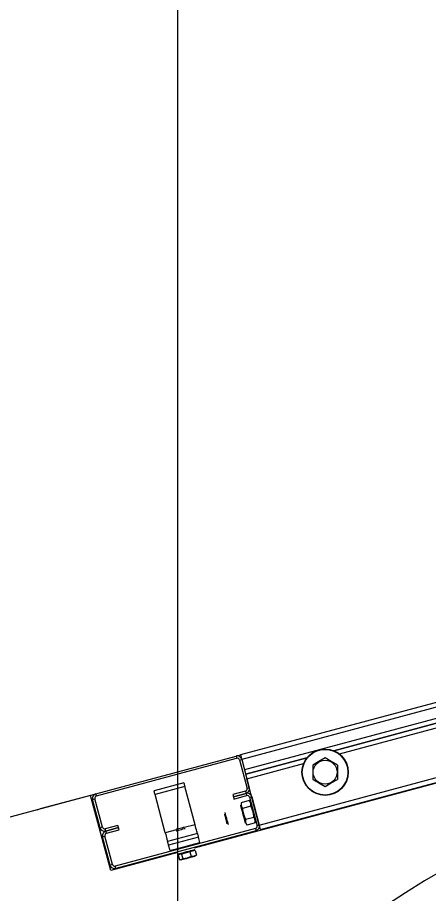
# Model space of a CAD drawing. Extents: x -264205 to -263659, y -1242401 to -1241986.
# Drawn here: x -263795.641 to -263795.388, y -1242163.535 to -1242162.997 of the extents above; entities that cross this region are included whole.
import ezdxf

# ---------------------------------------------------------------- set-up
doc = ezdxf.new("R2010")
doc.units = 0
doc.layers.add('HESCON_OSI_STAVBY_KFA', color=7, linetype='Continuous')
doc.layers.add('SITUACIA_DSP_2D', color=7, linetype='Continuous')

msp = doc.modelspace()

# ---------------------------------------------------------------- linework, layer by layer
at = {"layer": 'HESCON_OSI_STAVBY_KFA'}
msp.add_line((-263795.54279, -1242083.23724), (-263795.54279, -1242246.70724), dxfattribs=at)
at = {"layer": 'SITUACIA_DSP_2D'}
for p, q in [((-263795.12778, -1242163.34929), (-263795.50401, -1242163.4501)), ((-263795.12705, -1242163.35205), (-263795.50328, -1242163.45286)), ((-263795.12533, -1242163.35847), (-263795.50155, -1242163.45928)), ((-263795.44668, -1242163.44753), (-263795.17873, -1242163.37573)), ((-263795.17873, -1242163.37573), (-263795.44668, -1242163.44753)), ((-263795.44319, -1242163.44954), (-263795.18074, -1242163.37922)), ((-263795.0819, -1242163.38664), (-263795.53244, -1242163.50736)), ((-263795.49246, -1242163.49323), (-263795.11623, -1242163.39242)), ((-263795.49172, -1242163.49598), (-263795.11549, -1242163.39517)), ((-263795.59302, -1242163.47395), (-263795.50677, -1242163.45084)), ((-263795.59265, -1242163.47533), (-263795.5064, -1242163.45222)), ((-263795.50677, -1242163.45084), (-263795.50401, -1242163.4501)), ((-263795.50677, -1242163.45084), (-263795.5064, -1242163.45222)), ((-263795.50465, -1242163.45322), (-263795.50328, -1242163.45286)), ((-263795.50465, -1242163.45322), (-263795.49998, -1242163.47066)), ((-263795.50401, -1242163.4501), (-263795.504, -1242163.45016)), ((-263795.504, -1242163.45016), (-263795.50396, -1242163.45031)), ((-263795.50396, -1242163.45031), (-263795.50389, -1242163.45057)), ((-263795.50389, -1242163.45057), (-263795.5038, -1242163.45091)), ((-263795.5038, -1242163.45091), (-263795.50368, -1242163.45133)), ((-263795.50368, -1242163.45133), (-263795.50356, -1242163.4518)), ((-263795.50356, -1242163.4518), (-263795.50342, -1242163.45232)), ((-263795.50342, -1242163.45232), (-263795.50328, -1242163.45286)), ((-263795.50328, -1242163.45286), (-263795.50155, -1242163.45928)), ((-263795.50328, -1242163.45286), (-263795.4986, -1242163.47029)), ((-263795.50082, -1242163.46203), (-263795.46319, -1242163.45195)), ((-263795.46319, -1242163.45195), (-263795.50082, -1242163.46203)), ((-263795.45198, -1242163.45197), (-263795.45573, -1242163.45414)), ((-263795.44813, -1242163.4542), (-263795.45198, -1242163.45197)), ((-263795.50008, -1242163.46479), (-263795.46521, -1242163.45544)), ((-263795.45573, -1242163.45414), (-263795.45958, -1242163.45636)), ((-263795.45958, -1242163.45636), (-263795.45958, -1242163.46015)), ((-263795.44438, -1242163.45636), (-263795.44813, -1242163.4542)), ((-263795.44438, -1242163.45636), (-263795.44438, -1242163.46015)), ((-263795.49246, -1242163.49323), (-263795.50008, -1242163.46479)), ((-263795.45958, -1242163.46015), (-263795.45958, -1242163.46404)), ((-263795.45958, -1242163.46404), (-263795.45958, -1242163.46514)), ((-263795.44438, -1242163.46015), (-263795.44438, -1242163.46404)), ((-263795.44438, -1242163.46404), (-263795.44438, -1242163.46514)), ((-263795.53884, -1242163.4673), (-263795.5572, -1242163.47222)), ((-263795.53825, -1242163.46951), (-263795.55661, -1242163.47442)), ((-263795.53884, -1242163.4673), (-263795.53883, -1242163.46735)), ((-263795.53883, -1242163.46735), (-263795.5388, -1242163.46747)), ((-263795.5388, -1242163.46747), (-263795.53875, -1242163.46768)), ((-263795.53875, -1242163.46768), (-263795.53867, -1242163.46795)), ((-263795.53867, -1242163.46795), (-263795.53858, -1242163.46828)), ((-263795.53858, -1242163.46828), (-263795.53848, -1242163.46866)), ((-263795.53848, -1242163.46866), (-263795.53837, -1242163.46908)), ((-263795.53837, -1242163.46908), (-263795.53825, -1242163.46951)), ((-263795.53196, -1242163.493), (-263795.53825, -1242163.46951)), ((-263795.45958, -1242163.46514), (-263795.45584, -1242163.4673)), ((-263795.45584, -1242163.4673), (-263795.45198, -1242163.46953)), ((-263795.45198, -1242163.46953), (-263795.44824, -1242163.46736)), ((-263795.44824, -1242163.46736), (-263795.44438, -1242163.46514)), ((-263795.59623, -1242163.47508), (-263795.7849, -1242163.52564)), ((-263795.62707, -1242163.48308), (-263795.59302, -1242163.47395)), ((-263795.58389, -1242163.52115), (-263795.59623, -1242163.47508)), ((-263795.59265, -1242163.47533), (-263795.59302, -1242163.47395)), ((-263795.55719, -1242163.47226), (-263795.5572, -1242163.47222)), ((-263795.55715, -1242163.47239), (-263795.55719, -1242163.47226)), ((-263795.5571, -1242163.47259), (-263795.55715, -1242163.47239)), ((-263795.55702, -1242163.47287), (-263795.5571, -1242163.47259)), ((-263795.55694, -1242163.4732), (-263795.55702, -1242163.47287)), ((-263795.55683, -1242163.47358), (-263795.55694, -1242163.4732)), ((-263795.55672, -1242163.47399), (-263795.55683, -1242163.47358)), ((-263795.55661, -1242163.47442), (-263795.55672, -1242163.47399)), ((-263795.55031, -1242163.49792), (-263795.55661, -1242163.47442)), ((-263795.50099, -1242163.4724), (-263795.50879, -1242163.47449)), ((-263795.50879, -1242163.47449), (-263795.50842, -1242163.47587)), ((-263795.50842, -1242163.47587), (-263795.50062, -1242163.47378)), ((-263795.50062, -1242163.47378), (-263795.50842, -1242163.47587)), ((-263795.50805, -1242163.47725), (-263795.50025, -1242163.47516)), ((-263795.50099, -1242163.4724), (-263795.50062, -1242163.47378)), ((-263795.50062, -1242163.47378), (-263795.50025, -1242163.47516)), ((-263795.4986, -1242163.47029), (-263795.49998, -1242163.47066)), ((-263795.59504, -1242163.47744), (-263795.59366, -1242163.47707)), ((-263795.59037, -1242163.49488), (-263795.59504, -1242163.47744)), ((-263795.58899, -1242163.49451), (-263795.59366, -1242163.47707)), ((-263795.50842, -1242163.47587), (-263795.50805, -1242163.47725)), ((-263795.49858, -1242163.47815), (-263795.50369, -1242163.47952)), ((-263795.50369, -1242163.47952), (-263795.50367, -1242163.48104)), ((-263795.49825, -1242163.47864), (-263795.49858, -1242163.47815)), ((-263795.4985, -1242163.47617), (-263795.49713, -1242163.4758)), ((-263795.4985, -1242163.47617), (-263795.49383, -1242163.4936)), ((-263795.49768, -1242163.48007), (-263795.49825, -1242163.47864)), ((-263795.49766, -1242163.48159), (-263795.49768, -1242163.48007)), ((-263795.49713, -1242163.4758), (-263795.49246, -1242163.49323)), ((-263795.62887, -1242163.48383), (-263795.62842, -1242163.48358)), ((-263795.62842, -1242163.48358), (-263795.62707, -1242163.48308)), ((-263795.51344, -1242163.48559), (-263795.51344, -1242163.48558)), ((-263795.51337, -1242163.48583), (-263795.51344, -1242163.48559)), ((-263795.51323, -1242163.48638), (-263795.51337, -1242163.48583)), ((-263795.50387, -1242163.48111), (-263795.50388, -1242163.48107)), ((-263795.50377, -1242163.48146), (-263795.50387, -1242163.48111)), ((-263795.5036, -1242163.48212), (-263795.50377, -1242163.48146)), ((-263795.50367, -1242163.48104), (-263795.5031, -1242163.48247)), ((-263795.50335, -1242163.48306), (-263795.5036, -1242163.48212)), ((-263795.50303, -1242163.48422), (-263795.50335, -1242163.48306)), ((-263795.5031, -1242163.48247), (-263795.50276, -1242163.48296)), ((-263795.50268, -1242163.48553), (-263795.50303, -1242163.48422)), ((-263795.49766, -1242163.48159), (-263795.50276, -1242163.48296)), ((-263795.50276, -1242163.48296), (-263795.50269, -1242163.48388)), ((-263795.50269, -1242163.48388), (-263795.50219, -1242163.48658)), ((-263795.50232, -1242163.4869), (-263795.50268, -1242163.48553)), ((-263795.49726, -1242163.48243), (-263795.49766, -1242163.48159)), ((-263795.49632, -1242163.48509), (-263795.49726, -1242163.48243)), ((-263795.49587, -1242163.48779), (-263795.49632, -1242163.48509)), ((-263795.51394, -1242163.48645), (-263795.51394, -1242163.48646)), ((-263795.51394, -1242163.48646), (-263795.51387, -1242163.48671)), ((-263795.51387, -1242163.48671), (-263795.51373, -1242163.48725)), ((-263795.51373, -1242163.48725), (-263795.51352, -1242163.48803)), ((-263795.51352, -1242163.48803), (-263795.51327, -1242163.48896)), ((-263795.51327, -1242163.48896), (-263795.51301, -1242163.48994)), ((-263795.51301, -1242163.48718), (-263795.51323, -1242163.48638)), ((-263795.51275, -1242163.48816), (-263795.51301, -1242163.48718)), ((-263795.51301, -1242163.48994), (-263795.51276, -1242163.49087)), ((-263795.51276, -1242163.49087), (-263795.51255, -1242163.49164)), ((-263795.51246, -1242163.48924), (-263795.51275, -1242163.48816)), ((-263795.51255, -1242163.49164), (-263795.51241, -1242163.49217)), ((-263795.51217, -1242163.49033), (-263795.51246, -1242163.48924)), ((-263795.5119, -1242163.49131), (-263795.51217, -1242163.49033)), ((-263795.51169, -1242163.49211), (-263795.5119, -1242163.49131)), ((-263795.50195, -1242163.48825), (-263795.50232, -1242163.4869)), ((-263795.50219, -1242163.48658), (-263795.50122, -1242163.48922)), ((-263795.50162, -1242163.48949), (-263795.50195, -1242163.48825)), ((-263795.50134, -1242163.49055), (-263795.50162, -1242163.48949)), ((-263795.50112, -1242163.49136), (-263795.50134, -1242163.49055)), ((-263795.50122, -1242163.48922), (-263795.50092, -1242163.48985)), ((-263795.50099, -1242163.49187), (-263795.50112, -1242163.49136)), ((-263795.49581, -1242163.48848), (-263795.50092, -1242163.48985)), ((-263795.50092, -1242163.48985), (-263795.5009, -1242163.49137)), ((-263795.5009, -1242163.49137), (-263795.50033, -1242163.4928)), ((-263795.49581, -1242163.48848), (-263795.49587, -1242163.48779)), ((-263795.49548, -1242163.48897), (-263795.49581, -1242163.48848)), ((-263795.49491, -1242163.4904), (-263795.49548, -1242163.48897)), ((-263795.49489, -1242163.49192), (-263795.49491, -1242163.4904)), ((-263795.58899, -1242163.49451), (-263795.59037, -1242163.49488)), ((-263795.57944, -1242163.49343), (-263795.58724, -1242163.49552)), ((-263795.58688, -1242163.49689), (-263795.58724, -1242163.49552)), ((-263795.58688, -1242163.49689), (-263795.57908, -1242163.4948)), ((-263795.57908, -1242163.4948), (-263795.58688, -1242163.49689)), ((-263795.58651, -1242163.49827), (-263795.58688, -1242163.49689)), ((-263795.58651, -1242163.49827), (-263795.57871, -1242163.49618)), ((-263795.49484, -1242163.49535), (-263795.5811, -1242163.51846)), ((-263795.49447, -1242163.49672), (-263795.58073, -1242163.51983)), ((-263795.57908, -1242163.4948), (-263795.57944, -1242163.49343)), ((-263795.57871, -1242163.49618), (-263795.57908, -1242163.4948)), ((-263795.54349, -1242163.49609), (-263795.55031, -1242163.49792)), ((-263795.54364, -1242163.49676), (-263795.54344, -1242163.49671)), ((-263795.54364, -1242163.49676), (-263795.54364, -1242163.49676)), ((-263795.54344, -1242163.49671), (-263795.54294, -1242163.49657)), ((-263795.5434, -1242163.49567), (-263795.54324, -1242163.49563)), ((-263795.54324, -1242163.49563), (-263795.54276, -1242163.4955)), ((-263795.54294, -1242163.49657), (-263795.54219, -1242163.49637)), ((-263795.54276, -1242163.4955), (-263795.54204, -1242163.4953)), ((-263795.54219, -1242163.49637), (-263795.54129, -1242163.49613)), ((-263795.54204, -1242163.4953), (-263795.54118, -1242163.49507)), ((-263795.54129, -1242163.49613), (-263795.54033, -1242163.49587)), ((-263795.54118, -1242163.49507), (-263795.54031, -1242163.49484)), ((-263795.54033, -1242163.49587), (-263795.53944, -1242163.49563)), ((-263795.54031, -1242163.49484), (-263795.53957, -1242163.49464)), ((-263795.53957, -1242163.49464), (-263795.53907, -1242163.49451)), ((-263795.53944, -1242163.49563), (-263795.53873, -1242163.49544)), ((-263795.53907, -1242163.49451), (-263795.53898, -1242163.49448)), ((-263795.53898, -1242163.49448), (-263795.53888, -1242163.49446)), ((-263795.53873, -1242163.49544), (-263795.53827, -1242163.49532)), ((-263795.53196, -1242163.493), (-263795.5386, -1242163.49478)), ((-263795.53827, -1242163.49532), (-263795.53813, -1242163.49528)), ((-263795.53167, -1242163.49407), (-263795.53196, -1242163.493)), ((-263795.5314, -1242163.4951), (-263795.53167, -1242163.49407)), ((-263795.53114, -1242163.49606), (-263795.5314, -1242163.4951)), ((-263795.53092, -1242163.49689), (-263795.53114, -1242163.49606)), ((-263795.53073, -1242163.49758), (-263795.53092, -1242163.49689)), ((-263795.51241, -1242163.49217), (-263795.51235, -1242163.49241)), ((-263795.51235, -1242163.49241), (-263795.51235, -1242163.49241)), ((-263795.51154, -1242163.49266), (-263795.51169, -1242163.49211)), ((-263795.51148, -1242163.49291), (-263795.51154, -1242163.49266)), ((-263795.51147, -1242163.49292), (-263795.51148, -1242163.49291)), ((-263795.50094, -1242163.49204), (-263795.50099, -1242163.49187)), ((-263795.50033, -1242163.4928), (-263795.5, -1242163.49329)), ((-263795.49489, -1242163.49192), (-263795.5, -1242163.49329)), ((-263795.49484, -1242163.49535), (-263795.49447, -1242163.49672)), ((-263795.49246, -1242163.49323), (-263795.49383, -1242163.4936)), ((-263795.49231, -1242163.49377), (-263795.49246, -1242163.49323)), ((-263795.49217, -1242163.49429), (-263795.49231, -1242163.49377)), ((-263795.49205, -1242163.49476), (-263795.49217, -1242163.49429)), ((-263795.49193, -1242163.49518), (-263795.49205, -1242163.49476)), ((-263795.49184, -1242163.49552), (-263795.49193, -1242163.49518)), ((-263795.49178, -1242163.49577), (-263795.49184, -1242163.49552)), ((-263795.49173, -1242163.49593), (-263795.49178, -1242163.49577)), ((-263795.49172, -1242163.49598), (-263795.49173, -1242163.49593)), ((-263795.58889, -1242163.50038), (-263795.58751, -1242163.50002)), ((-263795.58422, -1242163.51782), (-263795.58889, -1242163.50038)), ((-263795.58284, -1242163.51745), (-263795.58751, -1242163.50002)), ((-263795.55031, -1242163.49792), (-263795.55003, -1242163.49899)), ((-263795.55003, -1242163.49899), (-263795.54975, -1242163.50002)), ((-263795.54975, -1242163.50002), (-263795.54949, -1242163.50097)), ((-263795.54949, -1242163.50097), (-263795.54927, -1242163.50181)), ((-263795.54927, -1242163.50181), (-263795.54909, -1242163.50249)), ((-263795.54909, -1242163.50249), (-263795.54895, -1242163.503)), ((-263795.53048, -1242163.4985), (-263795.54884, -1242163.50342)), ((-263795.52989, -1242163.50071), (-263795.54825, -1242163.50562)), ((-263795.5306, -1242163.49808), (-263795.53073, -1242163.49758)), ((-263795.53051, -1242163.4984), (-263795.5306, -1242163.49808)), ((-263795.53048, -1242163.4985), (-263795.53051, -1242163.4984)), ((-263795.53048, -1242163.4985), (-263795.53047, -1242163.49855)), ((-263795.53047, -1242163.49855), (-263795.53044, -1242163.49867)), ((-263795.53044, -1242163.49867), (-263795.53039, -1242163.49887)), ((-263795.53039, -1242163.49887), (-263795.53031, -1242163.49915)), ((-263795.53031, -1242163.49915), (-263795.53022, -1242163.49948)), ((-263795.53022, -1242163.49948), (-263795.53012, -1242163.49986)), ((-263795.53012, -1242163.49986), (-263795.53001, -1242163.50028)), ((-263795.53001, -1242163.50028), (-263795.52989, -1242163.50071)), ((-263795.52901, -1242163.50401), (-263795.52989, -1242163.50071)), ((-263795.54895, -1242163.503), (-263795.54887, -1242163.50332)), ((-263795.54887, -1242163.50332), (-263795.54884, -1242163.50342)), ((-263795.54883, -1242163.50346), (-263795.54884, -1242163.50342)), ((-263795.54879, -1242163.50359), (-263795.54883, -1242163.50346)), ((-263795.54874, -1242163.50379), (-263795.54879, -1242163.50359)), ((-263795.54866, -1242163.50407), (-263795.54874, -1242163.50379)), ((-263795.54858, -1242163.5044), (-263795.54866, -1242163.50407)), ((-263795.54847, -1242163.50478), (-263795.54858, -1242163.5044)), ((-263795.54836, -1242163.50519), (-263795.54847, -1242163.50478)), ((-263795.54825, -1242163.50562), (-263795.54836, -1242163.50519)), ((-263795.54736, -1242163.50893), (-263795.54825, -1242163.50562)), ((-263795.54736, -1242163.50893), (-263795.52901, -1242163.50401)), ((-263795.54253, -1242163.51006), (-263795.58389, -1242163.52115)), ((-263795.54037, -1242163.51109), (-263795.54233, -1242163.51161)), ((-263795.54233, -1242163.51161), (-263795.54154, -1242163.51456)), ((-263795.54208, -1242163.51105), (-263795.54225, -1242163.5111)), ((-263795.54158, -1242163.51092), (-263795.54208, -1242163.51105)), ((-263795.54078, -1242163.5107), (-263795.54158, -1242163.51092)), ((-263795.53973, -1242163.51042), (-263795.54078, -1242163.5107)), ((-263795.53513, -1242163.50968), (-263795.54037, -1242163.51109)), ((-263795.54037, -1242163.51109), (-263795.53958, -1242163.51404)), ((-263795.53851, -1242163.5101), (-263795.53973, -1242163.51042)), ((-263795.53721, -1242163.50975), (-263795.53851, -1242163.5101)), ((-263795.5359, -1242163.5094), (-263795.53721, -1242163.50975)), ((-263795.53434, -1242163.51263), (-263795.53686, -1242163.51355)), ((-263795.53606, -1242163.51337), (-263795.53486, -1242163.51305)), ((-263795.53468, -1242163.50907), (-263795.5359, -1242163.5094)), ((-263795.53184, -1242163.5088), (-263795.53513, -1242163.50968)), ((-263795.53513, -1242163.50968), (-263795.53434, -1242163.51263)), ((-263795.53486, -1242163.51305), (-263795.53376, -1242163.51276)), ((-263795.53364, -1242163.50879), (-263795.53468, -1242163.50907)), ((-263795.53261, -1242163.51241), (-263795.53434, -1242163.51263)), ((-263795.53376, -1242163.51276), (-263795.53284, -1242163.51251)), ((-263795.53284, -1242163.50858), (-263795.53364, -1242163.50879)), ((-263795.53233, -1242163.50844), (-263795.53284, -1242163.50858)), ((-263795.53284, -1242163.51251), (-263795.53217, -1242163.51233)), ((-263795.53105, -1242163.51175), (-263795.53261, -1242163.51241)), ((-263795.53216, -1242163.50839), (-263795.53233, -1242163.50844)), ((-263795.53217, -1242163.51233), (-263795.5318, -1242163.51223)), ((-263795.53184, -1242163.5088), (-263795.53105, -1242163.51175)), ((-263795.5318, -1242163.51223), (-263795.53174, -1242163.51222)), ((-263795.58284, -1242163.51745), (-263795.58422, -1242163.51782)), ((-263795.58073, -1242163.51983), (-263795.5811, -1242163.51846)), ((-263795.54126, -1242163.51459), (-263795.54154, -1242163.51456)), ((-263795.54037, -1242163.51449), (-263795.54126, -1242163.51459)), ((-263795.54071, -1242163.51462), (-263795.54058, -1242163.51458)), ((-263795.54058, -1242163.51458), (-263795.54013, -1242163.51446)), ((-263795.53958, -1242163.51404), (-263795.54037, -1242163.51449)), ((-263795.54013, -1242163.51446), (-263795.53939, -1242163.51427)), ((-263795.53686, -1242163.51355), (-263795.53958, -1242163.51404)), ((-263795.53939, -1242163.51427), (-263795.53841, -1242163.514)), ((-263795.53841, -1242163.514), (-263795.53728, -1242163.5137)), ((-263795.53728, -1242163.5137), (-263795.53606, -1242163.51337))]:
    msp.add_line(p, q, dxfattribs=at)
for radius in [0.01425, 0.01401, 0.00739]:
    msp.add_circle((-263795.45198, -1242163.46075), radius, dxfattribs=at)
for centre, radius, start, end in [((-263795.0819, -1242164.04027), 0.5985, 324.56502, 215.43498), ((-263795.50603, -1242163.45359), 0.00285, 15, 105), ((-263795.50603, -1242163.45359), 0.00143, 15, 105), ((-263795.59229, -1242163.47671), 0.00285, 105, 195), ((-263795.59229, -1242163.47671), 0.00143, 105, 195), ((-263795.50136, -1242163.47103), 0.00142, 285, 15), ((-263795.50136, -1242163.47103), 0.00285, 285, 15), ((-263795.49988, -1242163.47653), 0.00285, 15, 105), ((-263795.49988, -1242163.47653), 0.00143, 15, 105), ((-263795.58761, -1242163.49414), 0.00285, 195, 285), ((-263795.58761, -1242163.49414), 0.00143, 195, 285), ((-263795.58614, -1242163.49965), 0.00285, 105, 195), ((-263795.49521, -1242163.49397), 0.00143, 285, 15), ((-263795.49521, -1242163.49397), 0.00285, 285, 15), ((-263795.58614, -1242163.49965), 0.00143, 105, 195), ((-263795.5407, -1242163.51117), 0.000475, 105, 195), ((-263795.53347, -1242163.50924), 0.000475, 15, 105), ((-263795.58147, -1242163.51708), 0.00285, 195, 285), ((-263795.58147, -1242163.51708), 0.00143, 195, 285)]:
    msp.add_arc(centre, radius, start, end, dxfattribs=at)

doc.saveas('drawing.dxf')
